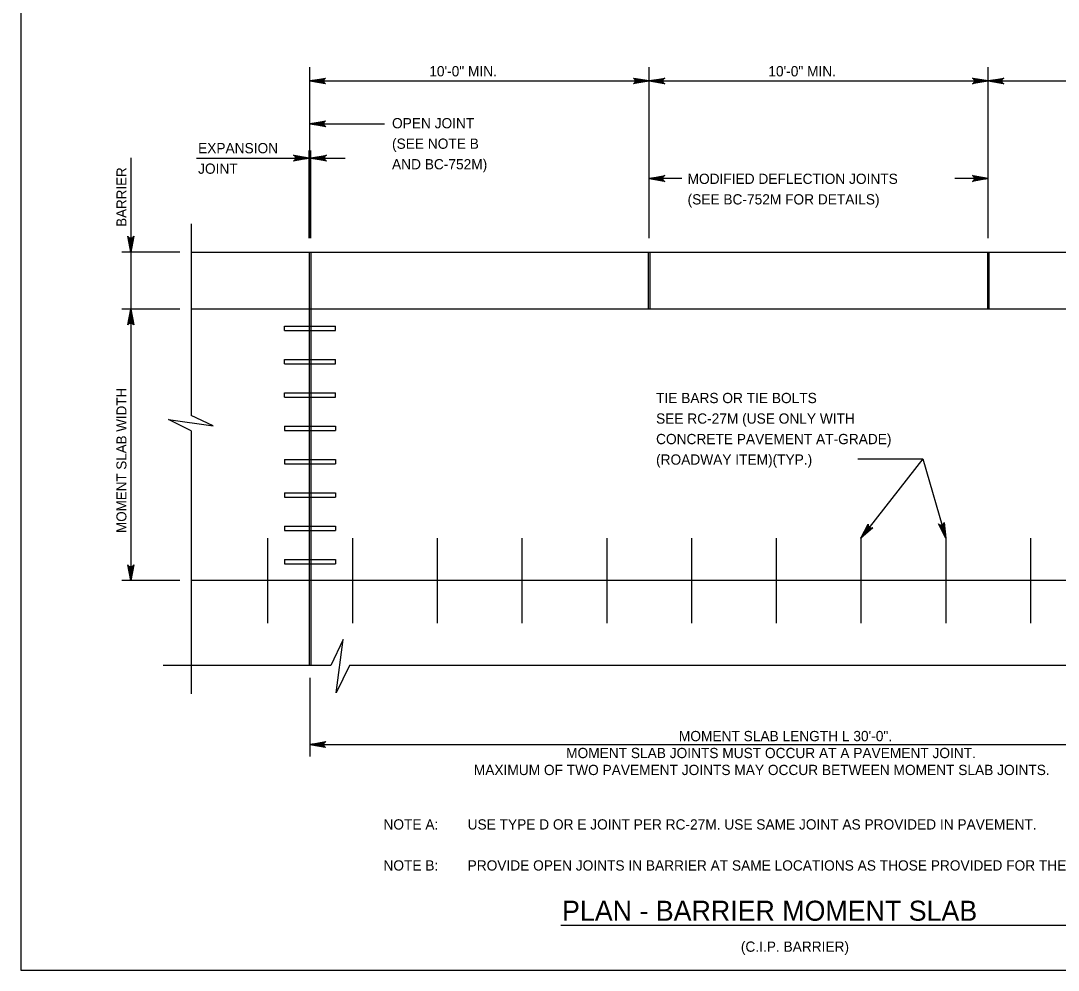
# Model space of a CAD drawing. Extents: x 638167 to 640248, y 296544 to 298920.
# Drawn here: x 639046.8 to 639357.7, y 297747.5 to 298031.9 of the extents above; entities that cross this region are included whole.
import ezdxf

# ---------------------------------------------------------------- set-up
doc = ezdxf.new("R2010")
doc.units = 0
doc.layers.add('1', color=7, linetype='Continuous')

msp = doc.modelspace()

# ---------------------------------------------------------------- linework, layer by layer
at = {"layer": '1'}
for p, q in [((639046.78, 298311.48), (639046.78, 297747.48)), ((639133.45, 297966.69), (639133.45, 298017.91)), ((639235.05, 297966.69), (639235.05, 298017.91)), ((639336.65, 297966.69), (639336.65, 298017.91)), ((639133.45, 298013.82), (639438.25, 298013.82)), ((639133.45, 298001.01), (639155.75, 298001.01)), ((639133.23, 297966.69), (639133.23, 297992.97)), ((639133.66, 297966.69), (639133.66, 297992.97)), ((639079.74, 297990.76), (639079.74, 297864.16)), ((639099.41, 297990.73), (639143.97, 297990.73)), ((639244.87, 297984.62), (639235.05, 297984.62)), ((639336.65, 297984.62), (639326.65, 297984.62)), ((639097.89, 297971.06), (639097.89, 297913.67)), ((639094.48, 297962.59), (639077.09, 297962.59)), ((639097.89, 297962.59), (639473.81, 297962.59)), ((639133.23, 297962.59), (639133.23, 297838.76)), ((639133.66, 297962.59), (639133.66, 297838.76)), ((639234.83, 297962.59), (639234.83, 297945.44)), ((639235.26, 297962.59), (639235.26, 297945.44)), ((639336.43, 297962.59), (639336.43, 297945.44)), ((639336.86, 297962.59), (639336.86, 297945.44)), ((639094.48, 297945.44), (639077.09, 297945.44)), ((639473.81, 297945.44), (639097.89, 297945.44)), ((639125.83, 297940.36), (639141.07, 297940.36)), ((639125.83, 297939.09), (639125.83, 297940.36)), ((639125.83, 297939.09), (639141.07, 297939.09)), ((639141.07, 297939.09), (639141.07, 297940.36)), ((639125.83, 297930.39), (639141.07, 297930.39)), ((639125.83, 297929.12), (639125.83, 297930.39)), ((639125.83, 297929.12), (639141.07, 297929.12)), ((639141.07, 297929.12), (639141.07, 297930.39)), ((639125.83, 297920.41), (639141.07, 297920.41)), ((639125.83, 297919.14), (639125.83, 297920.41)), ((639141.07, 297919.14), (639141.07, 297920.41)), ((639125.83, 297919.14), (639141.07, 297919.14)), ((639125.83, 297910.43), (639141.07, 297910.43)), ((639125.83, 297910.43), (639125.83, 297909.16)), ((639141.07, 297910.43), (639141.07, 297909.16)), ((639097.89, 297909.05), (639097.89, 297830.3)), ((639125.83, 297909.16), (639141.07, 297909.16)), ((639125.83, 297900.45), (639141.07, 297900.45)), ((639125.83, 297900.45), (639125.83, 297899.18)), ((639125.83, 297899.18), (639141.07, 297899.18)), ((639141.07, 297900.45), (639141.07, 297899.18)), ((639297.65, 297900.61), (639317.11, 297900.61)), ((639317.11, 297900.61), (639298.55, 297876.86)), ((639317.11, 297900.61), (639323.95, 297876.86)), ((639125.83, 297890.47), (639141.07, 297890.47)), ((639125.83, 297890.47), (639125.83, 297889.2)), ((639125.83, 297889.2), (639141.07, 297889.2)), ((639141.07, 297890.47), (639141.07, 297889.2)), ((639125.83, 297880.49), (639141.07, 297880.49)), ((639125.83, 297880.49), (639125.83, 297879.22)), ((639125.83, 297879.22), (639141.07, 297879.22)), ((639141.07, 297880.49), (639141.07, 297879.22)), ((639120.75, 297876.86), (639120.75, 297851.46)), ((639146.15, 297876.86), (639146.15, 297851.46)), ((639171.55, 297876.86), (639171.55, 297851.46)), ((639196.95, 297876.86), (639196.95, 297851.46)), ((639222.35, 297876.86), (639222.35, 297851.46)), ((639247.75, 297876.86), (639247.75, 297851.46)), ((639273.15, 297876.86), (639273.15, 297851.46)), ((639298.55, 297876.86), (639298.55, 297851.46)), ((639323.95, 297876.86), (639323.95, 297851.46)), ((639349.35, 297876.86), (639349.35, 297851.46)), ((639125.83, 297870.51), (639141.07, 297870.51)), ((639125.83, 297870.51), (639125.83, 297869.24)), ((639141.07, 297870.51), (639141.07, 297869.24)), ((639125.83, 297869.24), (639141.07, 297869.24)), ((639094.48, 297864.16), (639077.09, 297864.16)), ((639473.81, 297864.16), (639097.89, 297864.16)), ((639139.71, 297838.76), (639089.42, 297838.76)), ((639428.11, 297838.76), (639145.25, 297838.76)), ((639133.45, 297835.04), (639133.45, 297811.48)), ((639133.45, 297815.06), (639438.25, 297815.06)), ((639208.61, 297760.97), (639363.07, 297760.97)), ((639046.78, 297747.48), (639832.78, 297747.48))]:
    msp.add_line(p, q, dxfattribs=at)
for points in [[(639133.45, 298013.82), (639138.14, 298014.7), (639137.96, 298014.57), (639137.78, 298014.45), (639137.69, 298014.29), (639137.59, 298014.13), (639137.57, 298013.97), (639137.54, 298013.82), (639137.57, 298013.66), (639137.59, 298013.5), (639137.69, 298013.34), (639137.78, 298013.19), (639137.96, 298013.06), (639138.14, 298012.93), (639133.45, 298013.82), (639137.96, 298013.06), (639137.78, 298013.19), (639133.45, 298013.82), (639137.69, 298013.34), (639137.59, 298013.5), (639133.45, 298013.82), (639137.57, 298013.66), (639137.54, 298013.82), (639133.45, 298013.82), (639137.57, 298013.97), (639137.59, 298014.13), (639133.45, 298013.82), (639137.69, 298014.29), (639137.78, 298014.45), (639133.45, 298013.82), (639137.96, 298014.57)], [(639235.05, 298013.82), (639230.35, 298012.93), (639230.53, 298013.06), (639230.71, 298013.19), (639230.8, 298013.34), (639230.9, 298013.5), (639230.92, 298013.66), (639230.95, 298013.82), (639230.92, 298013.97), (639230.9, 298014.13), (639230.8, 298014.29), (639230.71, 298014.45), (639230.53, 298014.57), (639230.35, 298014.7), (639235.05, 298013.82), (639230.53, 298014.57), (639230.71, 298014.45), (639235.05, 298013.82), (639230.8, 298014.29), (639230.9, 298014.13), (639235.05, 298013.82), (639230.92, 298013.97), (639230.95, 298013.82), (639235.05, 298013.82), (639230.92, 298013.66), (639230.9, 298013.5), (639235.05, 298013.82), (639230.8, 298013.34), (639230.71, 298013.19), (639235.05, 298013.82), (639230.53, 298013.06)], [(639235.05, 298013.82), (639239.74, 298014.7), (639239.56, 298014.57), (639239.38, 298014.45), (639239.29, 298014.29), (639239.19, 298014.13), (639239.17, 298013.97), (639239.14, 298013.82), (639239.17, 298013.66), (639239.19, 298013.5), (639239.29, 298013.34), (639239.38, 298013.19), (639239.56, 298013.06), (639239.74, 298012.93), (639235.05, 298013.82), (639239.56, 298013.06), (639239.38, 298013.19), (639235.05, 298013.82), (639239.29, 298013.34), (639239.19, 298013.5), (639235.05, 298013.82), (639239.17, 298013.66), (639239.14, 298013.82), (639235.05, 298013.82), (639239.17, 298013.97), (639239.19, 298014.13), (639235.05, 298013.82), (639239.29, 298014.29), (639239.38, 298014.45), (639235.05, 298013.82), (639239.56, 298014.57)], [(639336.65, 298013.82), (639331.95, 298012.93), (639332.13, 298013.06), (639332.31, 298013.19), (639332.4, 298013.34), (639332.5, 298013.5), (639332.52, 298013.66), (639332.55, 298013.82), (639332.52, 298013.97), (639332.5, 298014.13), (639332.4, 298014.29), (639332.31, 298014.45), (639332.13, 298014.57), (639331.95, 298014.7), (639336.65, 298013.82), (639332.13, 298014.57), (639332.31, 298014.45), (639336.65, 298013.82), (639332.4, 298014.29), (639332.5, 298014.13), (639336.65, 298013.82), (639332.52, 298013.97), (639332.55, 298013.82), (639336.65, 298013.82), (639332.52, 298013.66), (639332.5, 298013.5), (639336.65, 298013.82), (639332.4, 298013.34), (639332.31, 298013.19), (639336.65, 298013.82), (639332.13, 298013.06)], [(639336.65, 298013.82), (639341.34, 298014.7), (639341.16, 298014.57), (639340.98, 298014.45), (639340.89, 298014.29), (639340.79, 298014.13), (639340.77, 298013.97), (639340.74, 298013.82), (639340.77, 298013.66), (639340.79, 298013.5), (639340.89, 298013.34), (639340.98, 298013.19), (639341.16, 298013.06), (639341.34, 298012.93), (639336.65, 298013.82), (639341.16, 298013.06), (639340.98, 298013.19), (639336.65, 298013.82), (639340.89, 298013.34), (639340.79, 298013.5), (639336.65, 298013.82), (639340.77, 298013.66), (639340.74, 298013.82), (639336.65, 298013.82), (639340.77, 298013.97), (639340.79, 298014.13), (639336.65, 298013.82), (639340.89, 298014.29), (639340.98, 298014.45), (639336.65, 298013.82), (639341.16, 298014.57)], [(639133.45, 298001.01), (639138.14, 298001.89), (639137.96, 298001.76), (639137.78, 298001.64), (639137.69, 298001.48), (639137.59, 298001.32), (639137.57, 298001.17), (639137.54, 298001.01), (639137.57, 298000.85), (639137.59, 298000.69), (639137.69, 298000.54), (639137.78, 298000.38), (639137.96, 298000.25), (639138.14, 298000.13), (639133.45, 298001.01), (639137.96, 298000.25), (639137.78, 298000.38), (639133.45, 298001.01), (639137.69, 298000.54), (639137.59, 298000.69), (639133.45, 298001.01), (639137.57, 298000.85), (639137.54, 298001.01), (639133.45, 298001.01), (639137.57, 298001.17), (639137.59, 298001.32), (639133.45, 298001.01), (639137.69, 298001.48), (639137.78, 298001.64), (639133.45, 298001.01), (639137.96, 298001.76)], [(639133.23, 297990.73), (639128.54, 297989.85), (639128.72, 297989.98), (639128.9, 297990.1), (639128.99, 297990.26), (639129.08, 297990.42), (639129.11, 297990.57), (639129.14, 297990.73), (639129.11, 297990.89), (639129.08, 297991.05), (639128.99, 297991.2), (639128.9, 297991.36), (639128.72, 297991.49), (639128.54, 297991.61), (639133.23, 297990.73), (639128.72, 297991.49), (639128.9, 297991.36), (639133.23, 297990.73), (639128.99, 297991.2), (639129.08, 297991.05), (639133.23, 297990.73), (639129.11, 297990.89), (639129.14, 297990.73), (639133.23, 297990.73), (639129.11, 297990.57), (639129.08, 297990.42), (639133.23, 297990.73), (639128.99, 297990.26), (639128.9, 297990.1), (639133.23, 297990.73), (639128.72, 297989.98)], [(639133.66, 297990.73), (639138.35, 297991.61), (639138.17, 297991.49), (639137.99, 297991.36), (639137.9, 297991.2), (639137.81, 297991.05), (639137.78, 297990.89), (639137.75, 297990.73), (639137.78, 297990.57), (639137.81, 297990.42), (639137.9, 297990.26), (639137.99, 297990.1), (639138.17, 297989.98), (639138.35, 297989.85), (639133.66, 297990.73), (639138.17, 297989.98), (639137.99, 297990.1), (639133.66, 297990.73), (639137.9, 297990.26), (639137.81, 297990.42), (639133.66, 297990.73), (639137.78, 297990.57), (639137.75, 297990.73), (639133.66, 297990.73), (639137.78, 297990.89), (639137.81, 297991.05), (639133.66, 297990.73), (639137.9, 297991.2), (639137.99, 297991.36), (639133.66, 297990.73), (639138.17, 297991.49)], [(639235.05, 297984.62), (639239.74, 297985.5), (639239.56, 297985.37), (639239.38, 297985.25), (639239.29, 297985.09), (639239.19, 297984.93), (639239.17, 297984.77), (639239.14, 297984.62), (639239.17, 297984.46), (639239.19, 297984.3), (639239.29, 297984.14), (639239.38, 297983.99), (639239.56, 297983.86), (639239.74, 297983.74), (639235.05, 297984.62), (639239.56, 297983.86), (639239.38, 297983.99), (639235.05, 297984.62), (639239.29, 297984.14), (639239.19, 297984.3), (639235.05, 297984.62), (639239.17, 297984.46), (639239.14, 297984.62), (639235.05, 297984.62), (639239.17, 297984.77), (639239.19, 297984.93), (639235.05, 297984.62), (639239.29, 297985.09), (639239.38, 297985.25), (639235.05, 297984.62), (639239.56, 297985.37)], [(639336.65, 297984.62), (639331.95, 297983.74), (639332.13, 297983.86), (639332.31, 297983.99), (639332.4, 297984.14), (639332.5, 297984.3), (639332.52, 297984.46), (639332.55, 297984.62), (639332.52, 297984.77), (639332.5, 297984.93), (639332.4, 297985.09), (639332.31, 297985.25), (639332.13, 297985.37), (639331.95, 297985.5), (639336.65, 297984.62), (639332.13, 297985.37), (639332.31, 297985.25), (639336.65, 297984.62), (639332.4, 297985.09), (639332.5, 297984.93), (639336.65, 297984.62), (639332.52, 297984.77), (639332.55, 297984.62), (639336.65, 297984.62), (639332.52, 297984.46), (639332.5, 297984.3), (639336.65, 297984.62), (639332.4, 297984.14), (639332.31, 297983.99), (639336.65, 297984.62), (639332.13, 297983.86)], [(639079.74, 297962.59), (639078.86, 297967.29), (639078.99, 297967.11), (639079.11, 297966.93), (639079.27, 297966.83), (639079.43, 297966.74), (639079.58, 297966.71), (639079.74, 297966.68), (639079.9, 297966.71), (639080.06, 297966.74), (639080.21, 297966.83), (639080.37, 297966.93), (639080.5, 297967.11), (639080.62, 297967.29), (639079.74, 297962.59), (639080.5, 297967.11), (639080.37, 297966.93), (639079.74, 297962.59), (639080.21, 297966.83), (639080.06, 297966.74), (639079.74, 297962.59), (639079.9, 297966.71), (639079.74, 297966.68), (639079.74, 297962.59), (639079.58, 297966.71), (639079.43, 297966.74), (639079.74, 297962.59), (639079.27, 297966.83), (639079.11, 297966.93), (639079.74, 297962.59), (639078.99, 297967.11)], [(639079.74, 297945.44), (639080.62, 297940.75), (639080.5, 297940.93), (639080.37, 297941.11), (639080.21, 297941.2), (639080.06, 297941.3), (639079.9, 297941.32), (639079.74, 297941.35), (639079.58, 297941.32), (639079.43, 297941.3), (639079.27, 297941.2), (639079.11, 297941.11), (639078.99, 297940.93), (639078.86, 297940.75), (639079.74, 297945.44), (639078.99, 297940.93), (639079.11, 297941.11), (639079.74, 297945.44), (639079.27, 297941.2), (639079.43, 297941.3), (639079.74, 297945.44), (639079.58, 297941.32), (639079.74, 297941.35), (639079.74, 297945.44), (639079.9, 297941.32), (639080.06, 297941.3), (639079.74, 297945.44), (639080.21, 297941.2), (639080.37, 297941.11), (639079.74, 297945.44), (639080.5, 297940.93)], [(639097.89, 297909.05), (639091.08, 297912.38), (639104.4, 297910.57), (639097.89, 297913.67)], [(639298.55, 297876.86), (639300.75, 297881.11), (639300.73, 297880.89), (639300.72, 297880.67), (639300.79, 297880.5), (639300.85, 297880.33), (639300.96, 297880.21), (639301.07, 297880.09), (639301.21, 297880.01), (639301.35, 297879.94), (639301.53, 297879.92), (639301.71, 297879.89), (639301.92, 297879.96), (639302.13, 297880.02), (639298.55, 297876.86), (639301.92, 297879.96), (639301.71, 297879.89), (639298.55, 297876.86), (639301.53, 297879.92), (639301.35, 297879.94), (639298.55, 297876.86), (639301.21, 297880.01), (639301.07, 297880.09), (639298.55, 297876.86), (639300.96, 297880.21), (639300.85, 297880.33), (639298.55, 297876.86), (639300.79, 297880.5), (639300.72, 297880.67), (639298.55, 297876.86), (639300.73, 297880.89)], [(639323.95, 297876.86), (639321.8, 297881.14), (639321.97, 297881), (639322.14, 297880.86), (639322.32, 297880.81), (639322.5, 297880.76), (639322.65, 297880.78), (639322.81, 297880.8), (639322.96, 297880.87), (639323.1, 297880.94), (639323.23, 297881.07), (639323.35, 297881.21), (639323.42, 297881.41), (639323.49, 297881.62), (639323.95, 297876.86), (639323.42, 297881.41), (639323.35, 297881.21), (639323.95, 297876.86), (639323.23, 297881.07), (639323.1, 297880.94), (639323.95, 297876.86), (639322.96, 297880.87), (639322.81, 297880.8), (639323.95, 297876.86), (639322.65, 297880.78), (639322.5, 297880.76), (639323.95, 297876.86), (639322.32, 297880.81), (639322.14, 297880.86), (639323.95, 297876.86), (639321.97, 297881)], [(639079.74, 297864.16), (639078.86, 297868.86), (639078.99, 297868.68), (639079.11, 297868.5), (639079.27, 297868.41), (639079.43, 297868.31), (639079.58, 297868.29), (639079.74, 297868.26), (639079.9, 297868.29), (639080.06, 297868.31), (639080.21, 297868.41), (639080.37, 297868.5), (639080.5, 297868.68), (639080.62, 297868.86), (639079.74, 297864.16), (639080.5, 297868.68), (639080.37, 297868.5), (639079.74, 297864.16), (639080.21, 297868.41), (639080.06, 297868.31), (639079.74, 297864.16), (639079.9, 297868.29), (639079.74, 297868.26), (639079.74, 297864.16), (639079.58, 297868.29), (639079.43, 297868.31), (639079.74, 297864.16), (639079.27, 297868.41), (639079.11, 297868.5), (639079.74, 297864.16), (639078.99, 297868.68)], [(639145.25, 297838.76), (639141.26, 297830.6), (639143.43, 297846.58), (639139.71, 297838.76)], [(639133.45, 297815.06), (639138.14, 297815.94), (639137.96, 297815.82), (639137.78, 297815.69), (639137.69, 297815.54), (639137.59, 297815.38), (639137.57, 297815.22), (639137.54, 297815.06), (639137.57, 297814.91), (639137.59, 297814.75), (639137.69, 297814.59), (639137.78, 297814.43), (639137.96, 297814.31), (639138.14, 297814.18), (639133.45, 297815.06), (639137.96, 297814.31), (639137.78, 297814.43), (639133.45, 297815.06), (639137.69, 297814.59), (639137.59, 297814.75), (639133.45, 297815.06), (639137.57, 297814.91), (639137.54, 297815.06), (639133.45, 297815.06), (639137.57, 297815.22), (639137.59, 297815.38), (639133.45, 297815.06), (639137.69, 297815.54), (639137.78, 297815.69), (639133.45, 297815.06), (639137.96, 297815.82)]]:
    msp.add_lwpolyline(points, dxfattribs=at)

# ---------------------------------------------------------------- texts
for s, height, p in [('10\'-0" MIN.', 3.072, (639169.19, 298015.2)), ('10\'-0" MIN.', 3.072, (639270.79, 298015.2)), ('OPEN JOINT', 3.072, (639158.03, 297999.64)), ('EXPANSION', 3.072, (639099.92, 297992.17)), ('(SEE NOTE B', 3.072, (639158.03, 297993.5)), ('JOINT', 3.072, (639099.92, 297986.02)), ('AND BC-752M)', 3.072, (639158.03, 297987.35)), ('MODIFIED DEFLECTION JOINTS', 3.072, (639246.59, 297982.98)), ('(SEE BC-752M FOR DETAILS)', 3.072, (639246.59, 297976.83)), ('TIE BARS OR TIE BOLTS', 3.072, (639237.15, 297917.33)), ('SEE RC-27M (USE ONLY WITH', 3.072, (639237.15, 297911.18)), ('CONCRETE PAVEMENT AT-GRADE)', 3.072, (639237.15, 297905.04)), ('(ROADWAY ITEM)(TYP.)', 3.072, (639237.15, 297898.9)), ('MOMENT SLAB LENGTH L 30\'-0".', 3.072, (639243.99, 297816.08)), ('MOMENT SLAB JOINTS MUST OCCUR AT A PAVEMENT JOINT.', 3.072, (639210.2, 297811)), ('MAXIMUM OF TWO PAVEMENT JOINTS MAY OCCUR BETWEEN MOMENT SLAB JOINTS.', 3.072, (639182.55, 297805.93)), ('NOTE A:', 3.072, (639155.46, 297789.62)), ('USE TYPE D OR E JOINT PER RC-27M. USE SAME JOINT AS PROVIDED IN PAVEMENT.', 3.072, (639180.68, 297789.62)), ('NOTE B:', 3.072, (639155.46, 297777.33)), ('PROVIDE OPEN JOINTS IN BARRIER AT SAME LOCATIONS AS THOSE PROVIDED FOR THE MOMENT SLAB.', 3.072, (639180.68, 297777.33)), ('PLAN - BARRIER MOMENT SLAB', 6, (639208.98, 297762.3)), ('(C.I.P. BARRIER)', 3.072, (639262.56, 297753.01))]:
    msp.add_text(s, height=height, dxfattribs=at).set_placement(p)
for s, p in [('BARRIER', (639078.45, 297970.13)), ('MOMENT SLAB WIDTH', (639078.45, 297878.45))]:
    msp.add_text(s, height=3, rotation=90, dxfattribs=at).set_placement(p)

doc.saveas('drawing.dxf')
